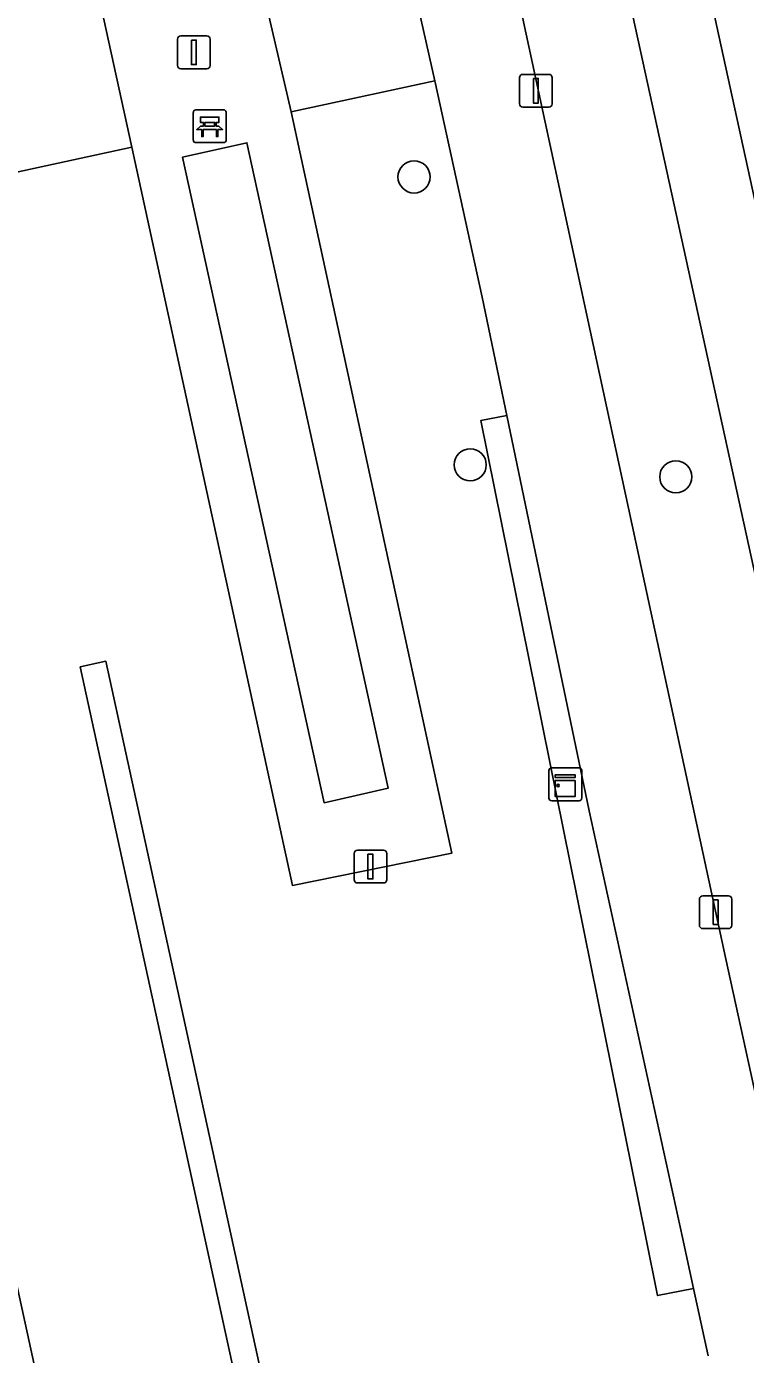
# Model space of a CAD drawing. Extents: x 160030 to 160839, y 385325 to 386450.
# Drawn here: x 160661.78 to 160683.66, y 385996.44 to 386036.86 of the extents above; entities that cross this region are included whole.
import ezdxf

# ---------------------------------------------------------------- set-up
doc = ezdxf.new("R2010")
doc.units = 0
for name, color, linetype in [('IMGEO_Bank', 7, 'Continuous'), ('IMGEO_Berm_groen', 7, 'Continuous'), ('IMGEO_Boom', 7, 'Continuous'), ('IMGEO_Fietspad_gesloten', 7, 'Continuous'), ('IMGEO_Groenvoorziening', 7, 'Continuous'), ('IMGEO_Haag', 7, 'Continuous'), ('IMGEO_Kast', 7, 'Continuous'), ('IMGEO_Lichtmast', 7, 'Continuous'), ('IMGEO_Voetpad_halfverhard', 7, 'Continuous'), ('IMGEO_Voetpad_open', 7, 'Continuous')]:
    doc.layers.add(name, color=color, linetype=linetype)

msp = doc.modelspace()

# ---------------------------------------------------------------- linework, layer by layer
at = {"layer": 'IMGEO_Bank'}
for p, q in [((160666.86, 386033.402), (160666.86, 386034.243)), ((160666.86, 386034.243), (160666.86, 386033.402)), ((160666.935, 386034.327), (160667.776, 386034.327)), ((160667.776, 386034.327), (160666.935, 386034.327)), ((160667.86, 386034.252), (160667.86, 386033.411)), ((160667.86, 386033.411), (160667.86, 386034.252)), ((160667.557, 386033.725), (160667.164, 386033.725)), ((160667.169, 386033.833), (160667.169, 386033.939)), ((160667.213, 386033.939), (160667.213, 386033.833)), ((160667.501, 386033.945), (160667.219, 386033.945)), ((160667.219, 386033.827), (160667.501, 386033.827)), ((160667.507, 386033.833), (160667.507, 386033.939)), ((160667.551, 386033.939), (160667.551, 386033.833)), ((160667.785, 386033.327), (160666.944, 386033.327)), ((160666.944, 386033.327), (160667.785, 386033.327))]:
    msp.add_line(p, q, dxfattribs=at)
for points in [[(160667.107, 386033.725), (160666.965, 386033.725), (160667.077, 386033.827), (160667.163, 386033.827)], [(160667.163, 386033.945), (160667.077, 386033.945), (160667.077, 386034.106), (160667.64, 386034.106), (160667.64, 386033.945), (160667.557, 386033.945)], [(160667.157, 386033.718), (160667.157, 386033.511), (160667.114, 386033.511), (160667.114, 386033.718)], [(160667.557, 386033.827), (160667.64, 386033.827), (160667.752, 386033.725), (160667.613, 386033.725)], [(160667.607, 386033.718), (160667.607, 386033.511), (160667.563, 386033.511), (160667.563, 386033.718)]]:
    msp.add_lwpolyline(points, dxfattribs=at)
for centre, radius, start, end in [((160666.938, 386034.249), 0.0779, 92.4484, 184.2845), ((160666.938, 386034.249), 0.0779, 92.4484, 184.2845), ((160667.782, 386034.249), 0.0779, 2.4484, 94.2845), ((160667.782, 386034.249), 0.0779, 2.4484, 94.2845), ((160667.107, 386033.718), 0.00671, 2.8957, 87.1043), ((160667.164, 386033.718), 0.00671, 92.8957, 177.1043), ((160667.162, 386033.938), 0.00671, 2.8957, 87.1043), ((160667.162, 386033.834), 0.00671, 272.8957, 357.1043), ((160667.219, 386033.938), 0.00671, 92.8957, 177.1043), ((160667.219, 386033.834), 0.00671, 182.8957, 267.1043), ((160667.501, 386033.938), 0.00671, 2.8957, 87.1043), ((160667.501, 386033.834), 0.00671, 272.8957, 357.1043), ((160667.558, 386033.938), 0.00671, 92.8957, 177.1043), ((160667.558, 386033.834), 0.00671, 182.8957, 267.1043), ((160667.556, 386033.718), 0.00671, 2.8957, 87.1043), ((160667.613, 386033.718), 0.00671, 92.8957, 177.1043), ((160666.938, 386033.405), 0.0779, 182.4484, 274.2845), ((160666.938, 386033.405), 0.0779, 182.4484, 274.2845), ((160667.782, 386033.405), 0.0779, 272.4484, 4.2845), ((160667.782, 386033.405), 0.0779, 272.4484, 4.2845)]:
    msp.add_arc(centre, radius, start, end, dxfattribs=at)
at = {"layer": 'IMGEO_Berm_groen'}
for points in [[(160693.684, 386011.498), (160678.67, 386079.922), (160673.641, 386078.745), (160707.349, 385924.464), (160709.712, 385913.36), (160714.776, 385914.46), (160713.676, 385919.621)], [(160671.3, 386078.035), (160668.056, 386077.361), (160674.536, 386048.012), (160683.06, 386008.523), (160684.923, 386000), (160692.191, 385966.744), (160700.54, 385929.272), (160704.145, 385912.077), (160704.708, 385912.13), (160707.366, 385912.745), (160705.016, 385923.921)]]:
    msp.add_lwpolyline(points, close=True, dxfattribs=at)
at = {"layer": 'IMGEO_Boom'}
for centre in [(160673.577, 386032.283), (160675.288, 386023.52), (160681.543, 386023.154)]:
    msp.add_circle(centre, 0.489, dxfattribs=at)
at = {"layer": 'IMGEO_Fietspad_gesloten'}
for points in [[(160645.016, 386198.179), (160645.338, 386196.693), (160654.791, 386153.384), (160655.299, 386151.025), (160656.922, 386143.72), (160657.315, 386141.904), (160670.975, 386079.501), (160671.3, 386078.035), (160705.016, 385923.921), (160707.366, 385912.745), (160707.429, 385912.447), (160708.993, 385905.624)], [(160711.149, 385906.772), (160709.712, 385913.36), (160707.349, 385924.464), (160673.641, 386078.745), (160673.309, 386080.237), (160667.828, 386105.398), (160661.295, 386135.32)]]:
    msp.add_lwpolyline(points, dxfattribs=at)
at = {"layer": 'IMGEO_Groenvoorziening'}
msp.add_lwpolyline([(160682.53, 385996.398), (160682.082, 385998.45), (160680.989, 385998.23), (160680.632, 386000), (160675.609, 386024.867), (160676.399, 386025.026), (160675.651, 386028.621), (160674.213, 386035.205), (160669.841, 386034.268), (160674.73, 386011.7), (160669.878, 386010.718), (160664.988, 386033.191), (160654.42, 386030.892), (160657.743, 386015.365), (160661.171, 386000), (160672.507, 385947.988)], dxfattribs=at)
for points in [[(160672.791, 386013.679), (160668.491, 386033.325), (160666.535, 386032.888), (160670.841, 386013.235)], [(160676.399, 386025.026), (160675.609, 386024.867), (160680.632, 386000), (160680.989, 385998.23), (160682.082, 385998.45), (160681.743, 386000), (160678.904, 386012.991)], [(160670.07, 385990.615), (160669.288, 385990.445), (160663.421, 386017.368), (160664.202, 386017.539)], [(160663.421, 386017.368), (160669.288, 385990.445), (160670.07, 385990.615), (160664.202, 386017.539)]]:
    msp.add_lwpolyline(points, close=True, dxfattribs=at)
at = {"layer": 'IMGEO_Haag'}
for points in [[(160672.791, 386013.679), (160668.491, 386033.325), (160666.535, 386032.888), (160670.841, 386013.235)], [(160676.399, 386025.026), (160675.609, 386024.867), (160680.632, 386000), (160680.989, 385998.23), (160682.082, 385998.45), (160681.743, 386000), (160678.904, 386012.991)], [(160663.421, 386017.368), (160669.288, 385990.445), (160670.07, 385990.615), (160664.202, 386017.539)]]:
    msp.add_lwpolyline(points, close=True, dxfattribs=at)
at = {"layer": 'IMGEO_Kast'}
for p, q in [((160677.682, 386013.37), (160677.682, 386014.211)), ((160677.682, 386014.211), (160677.682, 386013.37)), ((160677.757, 386014.295), (160678.598, 386014.295)), ((160678.598, 386014.295), (160677.757, 386014.295)), ((160678.682, 386014.22), (160678.682, 386013.379)), ((160678.682, 386013.379), (160678.682, 386014.22)), ((160678.607, 386013.295), (160677.766, 386013.295)), ((160677.766, 386013.295), (160678.607, 386013.295))]:
    msp.add_line(p, q, dxfattribs=at)
for points in [[(160677.877, 386014.085), (160678.477, 386014.085), (160678.477, 386014), (160677.877, 386014), (160677.877, 386014.085)], [(160677.877, 386013.91), (160678.477, 386013.91), (160678.477, 386013.421), (160677.877, 386013.421), (160677.877, 386013.91)]]:
    msp.add_lwpolyline(points, dxfattribs=at)
msp.add_circle((160677.961, 386013.759), 0.0377, dxfattribs=at)
for centre, start, end in [((160677.76, 386014.217), 92.4484, 184.2845), ((160677.76, 386014.217), 92.4484, 184.2845), ((160678.604, 386014.217), 2.4484, 94.2845), ((160678.604, 386014.217), 2.4484, 94.2845), ((160677.76, 386013.373), 182.4484, 274.2845), ((160677.76, 386013.373), 182.4484, 274.2845), ((160678.604, 386013.373), 272.4484, 4.2845), ((160678.604, 386013.373), 272.4484, 4.2845)]:
    msp.add_arc(centre, 0.0779, start, end, dxfattribs=at)
at = {"layer": 'IMGEO_Lichtmast'}
for p, q in [((160666.48, 386036.577), (160667.27, 386036.577)), ((160667.27, 386036.577), (160666.48, 386036.577)), ((160666.38, 386035.677), (160666.38, 386036.477)), ((160666.38, 386036.477), (160666.38, 386035.677)), ((160667.37, 386036.477), (160667.37, 386035.677)), ((160667.37, 386035.677), (160667.37, 386036.477)), ((160667.27, 386035.577), (160666.48, 386035.577)), ((160666.48, 386035.577), (160667.27, 386035.577)), ((160676.889, 386035.406), (160677.679, 386035.406)), ((160677.679, 386035.406), (160676.889, 386035.406)), ((160676.789, 386034.506), (160676.789, 386035.306)), ((160676.789, 386035.306), (160676.789, 386034.506)), ((160677.779, 386035.306), (160677.779, 386034.506)), ((160677.779, 386034.506), (160677.779, 386035.306)), ((160677.679, 386034.406), (160676.889, 386034.406)), ((160676.889, 386034.406), (160677.679, 386034.406)), ((160671.756, 386010.892), (160671.756, 386011.692)), ((160671.756, 386011.692), (160671.756, 386010.892)), ((160671.856, 386011.792), (160672.646, 386011.792)), ((160672.646, 386011.792), (160671.856, 386011.792)), ((160672.746, 386011.692), (160672.746, 386010.892)), ((160672.746, 386010.892), (160672.746, 386011.692)), ((160672.646, 386010.792), (160671.856, 386010.792)), ((160671.856, 386010.792), (160672.646, 386010.792)), ((160682.262, 386009.503), (160682.262, 386010.303)), ((160682.262, 386010.303), (160682.262, 386009.503)), ((160682.362, 386010.403), (160683.152, 386010.403)), ((160683.152, 386010.403), (160682.362, 386010.403)), ((160683.252, 386010.303), (160683.252, 386009.503)), ((160683.252, 386009.503), (160683.252, 386010.303)), ((160683.152, 386009.403), (160682.362, 386009.403)), ((160682.362, 386009.403), (160683.152, 386009.403))]:
    msp.add_line(p, q, dxfattribs=at)
for points in [[(160666.8, 386036.452), (160666.95, 386036.452), (160666.95, 386035.702), (160666.8, 386035.702), (160666.8, 386036.452)], [(160677.209, 386035.281), (160677.359, 386035.281), (160677.359, 386034.531), (160677.209, 386034.531), (160677.209, 386035.281)], [(160672.176, 386011.667), (160672.326, 386011.667), (160672.326, 386010.917), (160672.176, 386010.917), (160672.176, 386011.667)], [(160682.682, 386010.278), (160682.832, 386010.278), (160682.832, 386009.528), (160682.682, 386009.528), (160682.682, 386010.278)]]:
    msp.add_lwpolyline(points, dxfattribs=at)
for centre, start, end in [((160666.48, 386036.477), 90, 180), ((160666.48, 386036.477), 90, 180), ((160667.27, 386036.477), 0, 90), ((160667.27, 386036.477), 360, 90), ((160666.48, 386035.677), 180, 270), ((160666.48, 386035.677), 180, 270), ((160667.27, 386035.677), 270, 0), ((160667.27, 386035.677), 270, 0), ((160676.889, 386035.306), 90, 180), ((160676.889, 386035.306), 90, 180), ((160677.679, 386035.306), 0, 90), ((160677.679, 386035.306), 360, 90), ((160676.889, 386034.506), 180, 270), ((160676.889, 386034.506), 180, 270), ((160677.679, 386034.506), 270, 0), ((160677.679, 386034.506), 270, 0), ((160671.856, 386011.692), 90, 180), ((160671.856, 386011.692), 90, 180), ((160672.646, 386011.692), 0, 90), ((160672.646, 386011.692), 360, 90), ((160671.856, 386010.892), 180, 270), ((160671.856, 386010.892), 180, 270), ((160672.646, 386010.892), 270, 0), ((160672.646, 386010.892), 270, 0), ((160682.362, 386010.303), 90, 180), ((160682.362, 386010.303), 90, 180), ((160683.152, 386010.303), 0, 90), ((160683.152, 386010.303), 360, 90), ((160682.362, 386009.503), 180, 270), ((160682.362, 386009.503), 180, 270), ((160683.152, 386009.503), 270, 0), ((160683.152, 386009.503), 270, 0)]:
    msp.add_arc(centre, 0.1, start, end, dxfattribs=at)
at = {"layer": 'IMGEO_Voetpad_halfverhard'}
for points in [[(160660.757, 386075.479), (160660.602, 386076.188), (160655.834, 386075.145), (160655.984, 386074.459), (160663.892, 386038.202), (160664.988, 386033.191), (160669.878, 386010.718), (160674.73, 386011.7), (160669.841, 386034.268), (160668.68, 386039.244)], [(160668.491, 386033.325), (160672.791, 386013.679), (160670.841, 386013.235), (160666.535, 386032.888)]]:
    msp.add_lwpolyline(points, close=True, dxfattribs=at)
at = {"layer": 'IMGEO_Voetpad_open'}
for points in [[(160672.507, 385947.988), (160661.171, 386000), (160657.743, 386015.365), (160654.42, 386030.892), (160664.988, 386033.191), (160663.892, 386038.202), (160661.086, 386037.591), (160653.146, 386073.882), (160655.984, 386074.459), (160655.834, 386075.145), (160655.571, 386076.349), (160655.299, 386077.594), (160655.061, 386078.686), (160654.916, 386079.348), (160644.316, 386077.041), (160632.697, 386131.034)], [(160661.808, 386091.806), (160662.327, 386089.421), (160663.336, 386084.781), (160664.122, 386081.304), (160665.134, 386076.426), (160665.968, 386072.764), (160673.082, 386040.217), (160674.213, 386035.205), (160675.651, 386028.621), (160676.399, 386025.026), (160678.904, 386012.991), (160681.743, 386000), (160682.082, 385998.45), (160682.53, 385996.398)], [(160708.993, 385905.624), (160707.429, 385912.447), (160707.366, 385912.745), (160704.708, 385912.13), (160704.145, 385912.077), (160700.54, 385929.272), (160692.191, 385966.744), (160684.923, 386000), (160683.06, 386008.523), (160674.536, 386048.012)]]:
    msp.add_lwpolyline(points, dxfattribs=at)
msp.add_lwpolyline([(160673.082, 386040.217), (160668.68, 386039.244), (160669.841, 386034.268), (160674.213, 386035.205)], close=True, dxfattribs=at)

doc.saveas('drawing.dxf')
